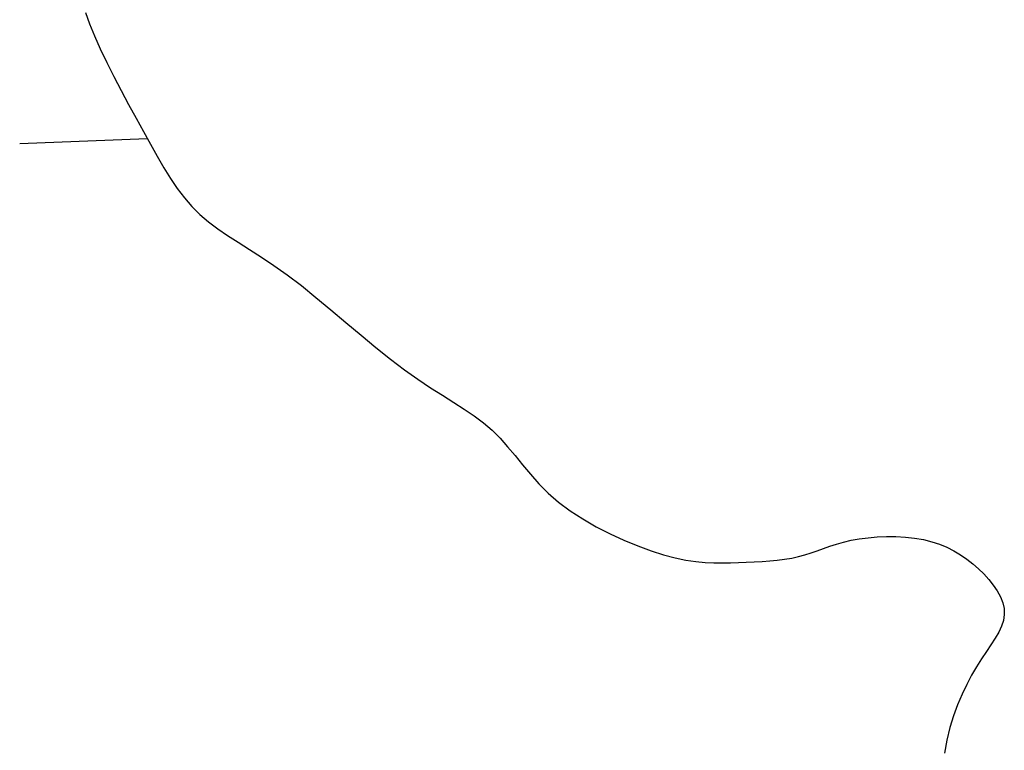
# Model space of a CAD drawing. Header units: millimetres. Extents: x 32690613 to 32693367, y 5343692 to 5344708.
# Tile 299 of 656: x 32692733 to 32692741, y 5344024 to 5344030. Entities that reach past the tile are written whole.
import ezdxf

# ---------------------------------------------------------------- set-up
doc = ezdxf.new("R2010")
doc.units = ezdxf.units.MM
doc.header["$LTSCALE"] = 20
doc.layers.add('02-DGM_HL_492.50', color=92, linetype='Continuous')

msp = doc.modelspace()

# ---------------------------------------------------------------- linework, layer by layer
at = {"layer": '02-DGM_HL_492.50', "elevation": 492.5, "flags": 128}
for points in [[(32692733.6951, 5344030.0227), (32692733.7262, 5344029.9338), (32692733.7649, 5344029.8379), (32692733.8104, 5344029.736), (32692733.8612, 5344029.6298), (32692733.9161, 5344029.5208), (32692733.9736, 5344029.4106), (32692734.0324, 5344029.3007), (32692734.0911, 5344029.1929), (32692734.1484, 5344029.0885), (32692734.2033, 5344028.989), (32692734.2563, 5344028.8947), (32692734.3085, 5344028.8055), (32692734.3608, 5344028.7215), (32692734.4142, 5344028.6428), (32692734.4697, 5344028.5694), (32692734.5282, 5344028.5013), (32692734.5908, 5344028.4386), (32692734.6582, 5344028.381), (32692734.7307, 5344028.3268), (32692734.8083, 5344028.2742), (32692734.8912, 5344028.221), (32692734.9794, 5344028.1655), (32692735.0729, 5344028.1056), (32692735.1719, 5344028.0395), (32692735.2765, 5344027.965), (32692735.3864, 5344027.8812), (32692735.5005, 5344027.7896), (32692735.6174, 5344027.693), (32692735.7358, 5344027.5938), (32692735.8541, 5344027.4946), (32692735.971, 5344027.398), (32692736.0851, 5344027.3064), (32692736.195, 5344027.2226), (32692736.2996, 5344027.1481), (32692736.3986, 5344027.082), (32692736.4922, 5344027.0221), (32692736.5803, 5344026.9666), (32692736.6632, 5344026.9135), (32692736.7408, 5344026.8608), (32692736.8133, 5344026.8066), (32692736.8807, 5344026.749), (32692736.9434, 5344026.6864), (32692737.0031, 5344026.6195), (32692737.0615, 5344026.5493), (32692737.1207, 5344026.4769), (32692737.1825, 5344026.4032), (32692737.2489, 5344026.3294), (32692737.3218, 5344026.2565), (32692737.4031, 5344026.1856), (32692737.494, 5344026.1176), (32692737.5929, 5344026.0532), (32692737.6975, 5344025.9928), (32692737.8055, 5344025.9372), (32692737.9146, 5344025.8869), (32692738.0225, 5344025.8423), (32692738.1268, 5344025.8042), (32692738.2254, 5344025.7729), (32692738.3164, 5344025.749), (32692738.4003, 5344025.7316), (32692738.4782, 5344025.7198), (32692738.5509, 5344025.7127), (32692738.6196, 5344025.7094), (32692738.6853, 5344025.7088), (32692738.7489, 5344025.7102), (32692738.8116, 5344025.7125), (32692738.8739, 5344025.7149), (32692738.936, 5344025.7178), (32692738.9974, 5344025.7212), (32692739.0578, 5344025.7255), (32692739.1168, 5344025.7312), (32692739.1741, 5344025.7383), (32692739.2294, 5344025.7474), (32692739.2823, 5344025.7586), (32692739.3328, 5344025.7722), (32692739.3815, 5344025.7877), (32692739.4296, 5344025.8045), (32692739.4779, 5344025.8219), (32692739.5276, 5344025.8394), (32692739.5795, 5344025.8563), (32692739.6348, 5344025.872), (32692739.6943, 5344025.8859), (32692739.7588, 5344025.8975), (32692739.8275, 5344025.9065), (32692739.8991, 5344025.9126), (32692739.9726, 5344025.9156), (32692740.0467, 5344025.9152), (32692740.1202, 5344025.9112), (32692740.1922, 5344025.9033), (32692740.2612, 5344025.8914), (32692740.3265, 5344025.8752), (32692740.3881, 5344025.855), (32692740.4461, 5344025.831), (32692740.501, 5344025.8035), (32692740.5528, 5344025.7727), (32692740.6018, 5344025.739), (32692740.6484, 5344025.7025), (32692740.6927, 5344025.6636), (32692740.7348, 5344025.6226), (32692740.774, 5344025.5798), (32692740.8093, 5344025.5355), (32692740.8398, 5344025.4901), (32692740.8647, 5344025.4439), (32692740.8829, 5344025.3974), (32692740.8936, 5344025.3509), (32692740.8957, 5344025.3046), (32692740.8889, 5344025.2589), (32692740.8738, 5344025.2131), (32692740.8517, 5344025.1665), (32692740.8238, 5344025.1183), (32692740.7913, 5344025.0679), (32692740.7554, 5344025.0145), (32692740.7173, 5344024.9574), (32692740.6782, 5344024.8958), (32692740.6392, 5344024.8291), (32692740.6011, 5344024.7573), (32692740.5644, 5344024.6803), (32692740.53, 5344024.5981), (32692740.4983, 5344024.5109), (32692740.4701, 5344024.4186), (32692740.446, 5344024.3212), (32692740.4267, 5344024.2188)], [(32692733.1791, 5344028.9951), (32692734.1783, 5344029.0341)]]:
    msp.add_lwpolyline(points, dxfattribs=at)

doc.saveas('drawing.dxf')
